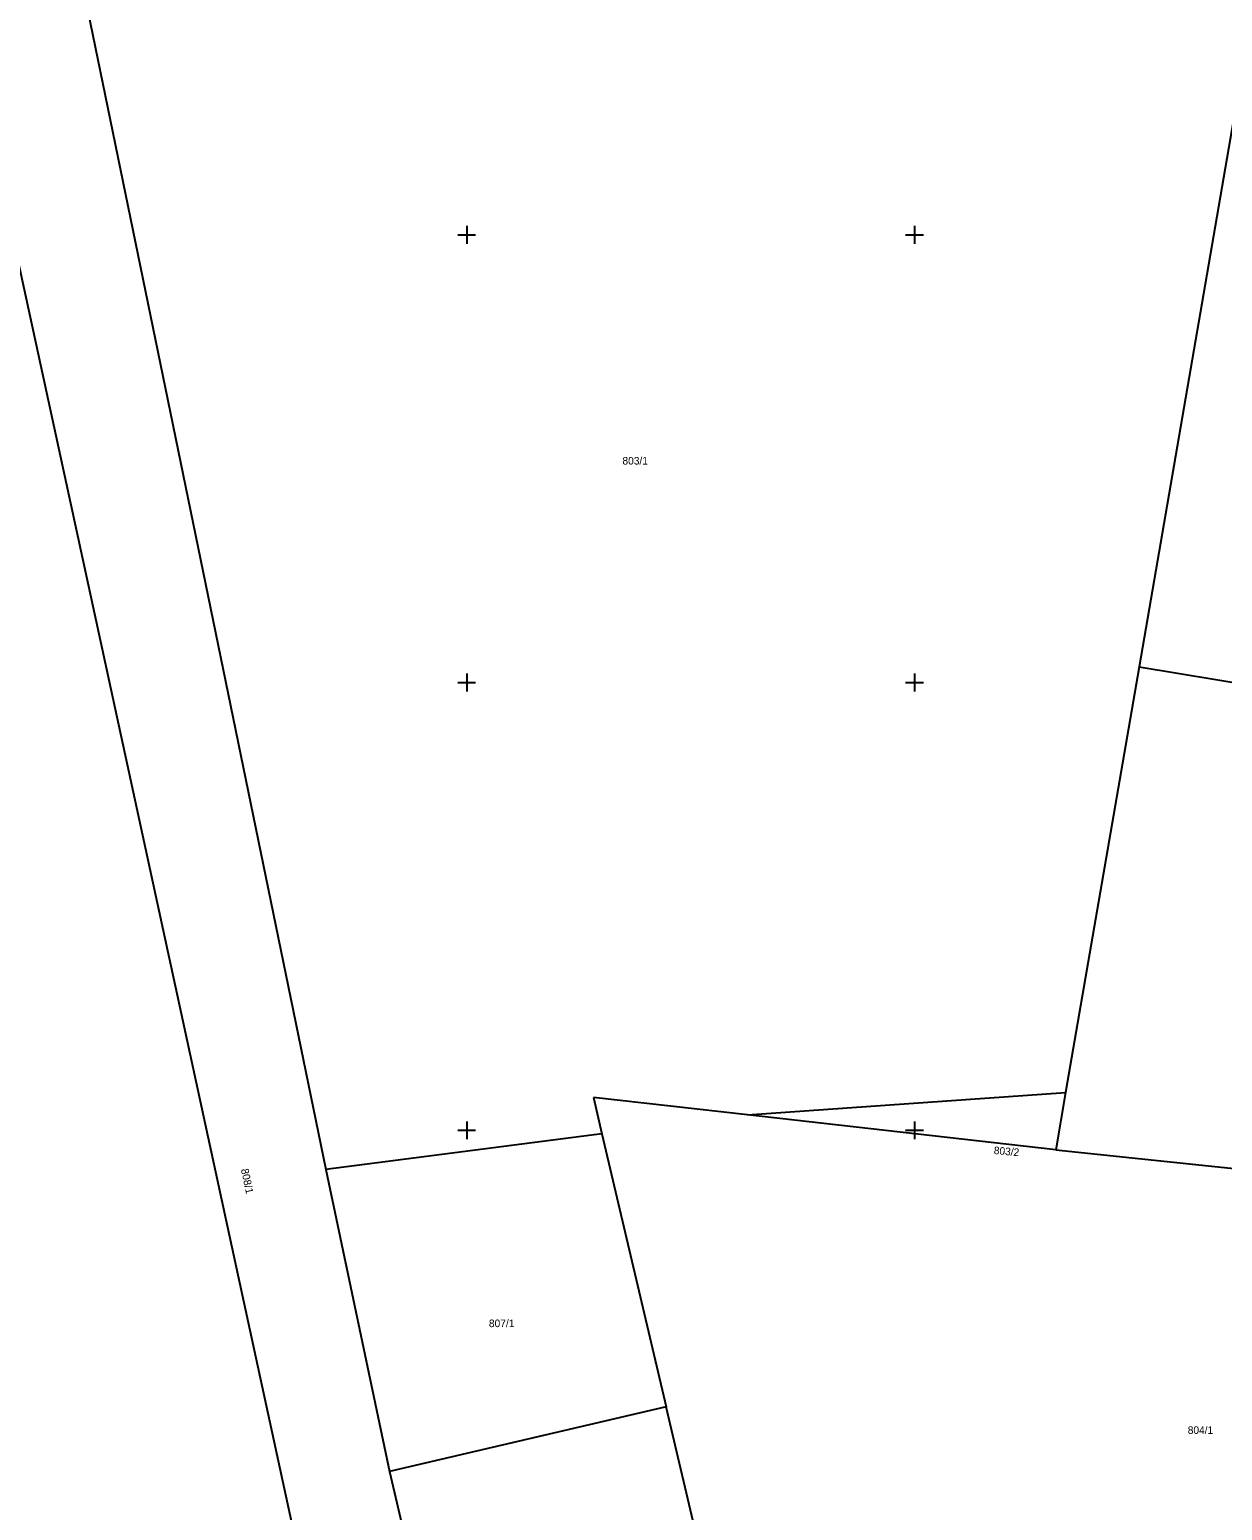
# Model space of a CAD drawing. Extents: x -703403 to -701924, y -1022520 to -1021856.
# Drawn here: x -702274.4 to -702207.8, y -1022371.2 to -1022288.5 of the extents above; entities that cross this region are included whole.
import ezdxf

# ---------------------------------------------------------------- set-up
doc = ezdxf.new("R2010")
doc.units = 0
for name, color, linetype in [('Z_hektometricka_sit', 7, 'Continuous'), ('Z_katastr_cisla_pozemkova', 7, 'Continuous'), ('Z_katastr_hranice', 7, 'Continuous')]:
    doc.layers.add(name, color=color, linetype=linetype)

msp = doc.modelspace()

# ---------------------------------------------------------------- linework, layer by layer
at = {"layer": 'Z_hektometricka_sit'}
for p, q in [((-702250.5, -1022300), (-702249.5, -1022300)), ((-702250, -1022299.5), (-702250, -1022300.5)), ((-702225.5, -1022300), (-702224.5, -1022300)), ((-702225, -1022299.5), (-702225, -1022300.5)), ((-702250, -1022324.5), (-702250, -1022325.5)), ((-702225, -1022324.5), (-702225, -1022325.5)), ((-702250.5, -1022325), (-702249.5, -1022325)), ((-702225.5, -1022325), (-702224.5, -1022325)), ((-702250, -1022349.5), (-702250, -1022350.5)), ((-702225, -1022349.5), (-702225, -1022350.5)), ((-702250.5, -1022350), (-702249.5, -1022350)), ((-702225.5, -1022350), (-702224.5, -1022350))]:
    msp.add_line(p, q, dxfattribs=at)
at = {"layer": 'Z_katastr_hranice'}
for p, q in [((-702202.85, -1022268.46), (-702212.47, -1022324.13)), ((-702271.3, -1022286.77), (-702257.86, -1022352.18)), ((-702247.21, -1022429.7), (-702277.57, -1022289.81)), ((-702212.47, -1022324.13), (-702216.57, -1022347.88)), ((-702212.47, -1022324.13), (-702172.96, -1022330.6)), ((-702234.32, -1022349.14), (-702216.57, -1022347.88)), ((-702216.57, -1022347.88), (-702217.12, -1022351.09)), ((-702234.32, -1022349.14), (-702242.93, -1022348.17)), ((-702242.93, -1022348.17), (-702242.45, -1022350.19)), ((-702217.12, -1022351.09), (-702234.32, -1022349.14)), ((-702242.45, -1022350.19), (-702257.86, -1022352.18)), ((-702242.45, -1022350.19), (-702238.86, -1022365.44)), ((-702217.12, -1022351.09), (-702200.17, -1022352.87)), ((-702257.86, -1022352.18), (-702254.3, -1022369.05)), ((-702238.86, -1022365.44), (-702254.3, -1022369.05)), ((-702228.76, -1022408.31), (-702238.86, -1022365.44)), ((-702254.3, -1022369.05), (-702244.25, -1022411.89))]:
    msp.add_line(p, q, dxfattribs=at)

# ---------------------------------------------------------------- texts
at = {"layer": 'Z_katastr_cisla_pozemkova'}
for s, p in [('803/1', (-702241.304, -1022312.83)), ('807/1', (-702248.759, -1022360.99)), ('804/1', (-702209.749, -1022366.95))]:
    msp.add_text(s, height=0.425, dxfattribs=at).set_placement(p)
for s, rotation, p in [('803/2', 355, (-702220.591, -1022351.323)), ('808/1', 282, (-702262.604, -1022352.185))]:
    msp.add_text(s, height=0.425, rotation=rotation, dxfattribs=at).set_placement(p)

doc.saveas('drawing.dxf')
